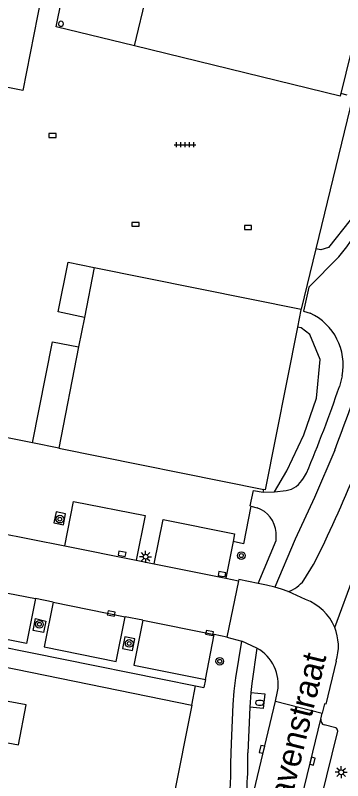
# Model space of a CAD drawing. Extents: x 125000 to 129004, y 397500 to 399008.
# Drawn here: x 127839.8 to 127874, y 398756.5 to 398836.3 of the extents above; entities that cross this region are included whole.
import ezdxf

# ---------------------------------------------------------------- set-up
doc = ezdxf.new("R2010")
doc.units = 0
for name, color, linetype in [('gg-afsc-hekwerk', 7, 'Continuous'), ('gg-anno-openbare ruimte label', 7, 'Continuous'), ('gg-bbg-hoofdgebouw', 7, 'Continuous'), ('gg-bbg-luifel en loopbrug', 7, 'Continuous'), ('gg-bbg-onder overbouw', 7, 'Continuous'), ('gg-bbg-overig bouwwerk', 7, 'Continuous'), ('gg-bbg-pand overbouw', 7, 'Continuous'), ('gg-bbg-pilaar onder overbouw', 7, 'Continuous'), ('gg-knt-verharding', 7, 'Continuous'), ('gg-knt-verharding nz', 7, 'Continuous'), ('gt-grn-groengrens', 7, 'Continuous'), ('gt-symb-boom', 7, 'Continuous'), ('gt-symb-brandkraan', 7, 'Continuous'), ('gt-symb-kolk', 7, 'Continuous'), ('gt-symb-lichtmast', 7, 'Continuous'), ('gt-symb-tegel verharding', 7, 'Continuous')]:
    doc.layers.add(name, color=color, linetype=linetype)

# ---------------------------------------------------------------- blocks, each defined once
blk = doc.blocks.new('gt0-KOLK')
at = {"layer": 'gt-symb-kolk'}
blk.add_lwpolyline([(0, 0), (0.375, 0), (0.375, 0.4), (-0.375, 0.4), (-0.375, 0), (0, 0)], dxfattribs=at)
blk = doc.blocks.new('gt0-TEG1')
at = {"layer": 'gt-symb-tegel verharding'}
for p, q in [((-1.125, 0), (1.125, 0)), ((-0.9, -0.25), (-0.9, 0.25)), ((-0.45, -0.25), (-0.45, 0.25)), ((0, -0.25), (0, 0.25)), ((0.45, -0.25), (0.45, 0.25)), ((0.9, -0.25), (0.9, 0.25))]:
    blk.add_line(p, q, dxfattribs=at)
blk = doc.blocks.new('gt0-BOOM')
at = {"layer": 'gt-symb-boom'}
for radius in [0.4, 0.2]:
    blk.add_circle((0, 0), radius, dxfattribs=at)
blk = doc.blocks.new('gt0-LMAST')
at = {"layer": 'gt-symb-lichtmast'}
for p, q in [((-0.182, 0.173), (-0.447, 0.438)), ((-0.005, 0.246), (-0.005, 0.621)), ((0.172, 0.173), (0.437, 0.438)), ((-0.255, -0.004), (-0.63, -0.004)), ((-0.182, -0.181), (-0.447, -0.446)), ((-0.005, -0.254), (-0.005, -0.629)), ((0.437, -0.446), (0.172, -0.181)), ((0.245, -0.004), (0.62, -0.004))]:
    blk.add_line(p, q, dxfattribs=at)
blk.add_circle((-0.005, -0.004), 0.25, dxfattribs=at)
blk = doc.blocks.new('gt0-BR')
at = {"layer": 'gt-symb-brandkraan'}
for centre, radius, start, end in [((-0.244, 0), 0.206, 107.56694, 252.43307), ((0.599, -2.664), 3, 106.89205, 107.56694), ((0, -0.691), 0.938, 73.10799, 106.89205), ((-0.599, -2.664), 3, 72.43309, 73.10799), ((0.244, 0), 0.206, 287.56695, 72.43309), ((0.599, 2.664), 3, 252.43307, 253.10797), ((0, 0.691), 0.938, 253.10797, 286.89206), ((-0.599, 2.664), 3, 286.89206, 287.56695)]:
    blk.add_arc(centre, radius, start, end, dxfattribs=at)

msp = doc.modelspace()

# ---------------------------------------------------------------- linework, layer by layer
at = {"layer": 'gg-afsc-hekwerk'}
for p, q in [((127875.058, 398827.871), (127871.193, 398811.985)), ((127874.462, 398828.016), (127873.811, 398828.175)), ((127871.193, 398811.985), (127869.657, 398805.674)), ((127841.627, 398791.728), (127833.536, 398793.353)), ((127844.366, 398791.178), (127841.627, 398791.728)), ((127858.243, 398764.364), (127851.975, 398732.846))]:
    msp.add_line(p, q, dxfattribs=at)
msp.add_lwpolyline([(127796.013, 398773.183), (127796.781, 398776.923), (127858.243, 398764.364)], dxfattribs=at)
at = {"layer": 'gg-bbg-hoofdgebouw'}
msp.add_line((127877.235, 398842.242), (127873.811, 398828.175), dxfattribs=at)
for points in [[(127846.217, 398845.644), (127844.071, 398846.079), (127840.596, 398828.48)], [(127873.811, 398828.175), (127873.757, 398827.955), (127873.748, 398827.918), (127852.265, 398833.171)], [(127840.596, 398828.48), (127833.277, 398829.957), (127832.659, 398826.946), (127832.912, 398826.89), (127832.729, 398825.972)]]:
    msp.add_lwpolyline(points, dxfattribs=at)
at = {"layer": 'gg-bbg-luifel en loopbrug'}
msp.add_lwpolyline([(127836.784, 398765.152), (127836.011, 398760.985), (127840.177, 398760.212), (127840.951, 398764.379), (127836.784, 398765.152)], dxfattribs=at)
at = {"layer": 'gg-bbg-onder overbouw'}
msp.add_lwpolyline([(127852.265, 398833.171), (127854.84, 398843.894), (127846.217, 398845.644)], dxfattribs=at)
at = {"layer": 'gg-bbg-overig bouwwerk'}
for p, q in [((127848.068, 398810.008), (127847.047, 398804.816)), ((127848.068, 398810.008), (127869.657, 398805.674)), ((127847.047, 398804.816), (127846.441, 398801.732)), ((127846.441, 398801.732), (127844.366, 398791.178)), ((127844.366, 398791.178), (127865.759, 398786.849))]:
    msp.add_line(p, q, dxfattribs=at)
for points in [[(127869.657, 398805.674), (127869.646, 398805.618), (127869.286, 398803.798)], [(127869.286, 398803.798), (127865.926, 398786.815), (127865.759, 398786.849)]]:
    msp.add_lwpolyline(points, dxfattribs=at)
at = {"layer": 'gg-bbg-pand overbouw'}
msp.add_lwpolyline([(127852.265, 398833.171), (127844.089, 398835.154), (127846.217, 398845.644)], dxfattribs=at)
at = {"layer": 'gg-bbg-pilaar onder overbouw'}
for start, end in [(359.9983, 180.0017), (180, 0)]:
    msp.add_arc((127844.589, 398835.456), 0.26, start, end, dxfattribs=at)
at = {"layer": 'gg-knt-verharding'}
for p, q in [((127873.953, 398798.713), (127873.672, 398797.607)), ((127869.899, 398788.055), (127870.235, 398788.551)), ((127865.702, 398786.566), (127865.759, 398786.849)), ((127865.702, 398786.566), (127866.888, 398786.606)), ((127866.888, 398786.606), (127868.111, 398786.739)), ((127864.427, 398785.12), (127865.063, 398784.958)), ((127829.395, 398784.095), (127845, 398780.975)), ((127862.561, 398781.417), (127861.798, 398777.587)), ((127794.386, 398779.274), (127858.646, 398766.369)), ((127852.439, 398779.483), (127854.321, 398779.082)), ((127869.954, 398777.403), (127870.971, 398779.015)), ((127861.798, 398777.587), (127863.127, 398777.337)), ((127863.127, 398777.337), (127861.922, 398771.431)), ((127873.172, 398772.447), (127875.246, 398778.016)), ((127870.128, 398775.384), (127868.296, 398776.207)), ((127843.795, 398775.083), (127841.927, 398775.464)), ((127853.138, 398773.215), (127851.281, 398773.581)), ((127859.685, 398767.018), (127860.596, 398771.718)), ((127861.922, 398771.431), (127860.596, 398771.718)), ((127861.922, 398771.431), (127863.466, 398771.033)), ((127865.053, 398770.311), (127863.466, 398771.033)), ((127859.685, 398767.018), (127859.519, 398766.194)), ((127858.646, 398766.369), (127859.519, 398766.194)), ((127866.987, 398764.749), (127867.216, 398765.764)), ((127863.524, 398750.359), (127866.987, 398764.749)), ((127866.987, 398764.749), (127871.88, 398763.53)), ((127864.307, 398764.155), (127864.103, 398759.377)), ((127871.723, 398762.9), (127871.88, 398763.53)), ((127873.276, 398761.987), (127872.081, 398762.288)), ((127871.468, 398753.411), (127873.487, 398761.643))]:
    msp.add_line(p, q, dxfattribs=at)
for points in [[(127873.604, 398811.137), (127870.463, 398807.962), (127869.905, 398805.482), (127870.614, 398805.261)], [(127847.047, 398804.816), (127844.307, 398805.388), (127845.35, 398810.573), (127848.068, 398810.008)], [(127841.627, 398791.728), (127843.698, 398802.25), (127846.441, 398801.732)], [(127873.171, 398790.96), (127871.071, 398786.032), (127869.032, 398781.672), (127866.908, 398776.655)], [(127864.427, 398785.12), (127864.353, 398785.136), (127864.702, 398786.755), (127865.702, 398786.566)], [(127845, 398780.975), (127845.908, 398785.615), (127853.386, 398784.133), (127852.439, 398779.483)], [(127864.427, 398785.12), (127863.644, 398781.201), (127862.561, 398781.417)], [(127845.068, 398784.305), (127844.105, 398784.509), (127843.865, 398783.377), (127844.841, 398783.176), (127845.068, 398784.305)], [(127854.321, 398779.082), (127855.254, 398783.728), (127862.724, 398782.233), (127862.561, 398781.417)], [(127865.188, 398777.053), (127867.047, 398781.523), (127867.045, 398782.367)], [(127865.188, 398777.053), (127863.154, 398777.467), (127863.127, 398777.337)], [(127841.927, 398775.464), (127840.996, 398770.776), (127833.509, 398772.292), (127834.433, 398776.964)], [(127866.908, 398776.655), (127866.053, 398776.874), (127865.188, 398777.053)], [(127868.296, 398776.207), (127867.606, 398776.444), (127866.908, 398776.655)], [(127843.795, 398775.083), (127842.856, 398770.43), (127850.339, 398768.913), (127851.281, 398773.581)], [(127841.918, 398773.377), (127843.005, 398773.124), (127842.772, 398771.931), (127841.684, 398772.131), (127841.918, 398773.377)], [(127853.138, 398773.215), (127852.194, 398768.539), (127859.685, 398767.018)], [(127851.029, 398770.259), (127852.061, 398770.047), (127852.303, 398771.264), (127851.271, 398771.476), (127851.029, 398770.259)], [(127862.319, 398758.279), (127862.393, 398760.346), (127862.575, 398764.421), (127862.674, 398765.808), (127862.839, 398767.186), (127863.466, 398771.033)], [(127865.053, 398770.311), (127864.518, 398766.61), (127864.402, 398765.664)], [(127873.326, 398768.944), (127872.233, 398764.459), (127872.119, 398764.487), (127871.88, 398763.53)], [(127864.402, 398765.664), (127865.891, 398765.519), (127865.709, 398763.996), (127864.307, 398764.155)], [(127848.695, 398668.081), (127857.877, 398705.8), (127871.723, 398762.9)]]:
    msp.add_lwpolyline(points, dxfattribs=at)
for centre, radius, start, end in [((127848.815, 398831.475), 32.065, 320.63288, 339.86011), ((127735.651, 398844.366), 147.526, 338.77625, 344.64647), ((127868.082, 398799.845), 5.979, 349.08763, 64.94886), ((127738.31, 398844.942), 148.139, 333.57467, 341.80346), ((127722.334, 398849.864), 160.106, 337.48344, 340.95031), ((127867.696, 398789.176), 2.472, 279.67481, 333.03266), ((127864.105, 398782.172), 2.946, 3.79752, 71.03125), ((127867.344, 398779.274), 3.211, 287.2422, 324.36747), ((127868.339, 398770.484), 5.216, 22.10365, 69.94617), ((127868.338, 398770.48), 5.219, 342.88729, 22.14717), ((127862.874, 398766.487), 4.402, 350.55231, 60.32839), ((127872.246, 398762.795), 0.533, 168.64092, 252.01156), ((127873.163, 398761.681), 0.326, 353.32146, 69.72612), ((127822.887, 398758.634), 41.223, 351.36104, 1.03274), ((127835.611, 398757.501), 26.72, 349.83594, 1.66822)]:
    msp.add_arc(centre, radius, start, end, dxfattribs=at)
at = {"layer": 'gg-knt-verharding nz'}
for p, q in [((127845, 398780.975), (127852.439, 398779.483)), ((127854.321, 398779.082), (127861.798, 398777.587)), ((127834.433, 398776.964), (127841.927, 398775.464)), ((127843.795, 398775.083), (127851.281, 398773.581)), ((127853.138, 398773.215), (127860.596, 398771.718)), ((127864.402, 398765.664), (127864.307, 398764.155))]:
    msp.add_line(p, q, dxfattribs=at)
at = {"layer": 'gt-grn-groengrens'}
msp.add_line((127858.243, 398764.364), (127858.646, 398766.369), dxfattribs=at)
for points in [[(127874.796, 398814.972), (127872.512, 398812.124), (127871.736, 398811.853), (127871.193, 398811.985)], [(127866.888, 398786.606), (127868.19, 398788.804), (127869.933, 398792.553), (127871.281, 398796.394), (127871.642, 398800.42), (127870.589, 398803.027), (127869.661, 398803.724), (127869.286, 398803.798)]]:
    msp.add_lwpolyline(points, dxfattribs=at)

# ---------------------------------------------------------------- block references
at = {"layer": 'gt-symb-boom'}
for p in [(127844.478, 398783.76), (127863.423, 398779.959), (127842.341, 398772.788), (127851.714, 398770.787), (127861.171, 398768.927)]:
    msp.add_blockref('gt0-BOOM', p, dxfattribs=at)
at = {"layer": 'gt-symb-brandkraan'}
msp.add_blockref('gt0-BR', (127865.345, 398764.593), dxfattribs=at)
at = {"layer": 'gt-symb-kolk'}
for p in [(127843.706, 398823.593), (127852.374, 398814.336), (127864.113, 398814.005)]:
    msp.add_blockref('gt0-KOLK', p, dxfattribs=at)
for p, rotation in [((127850.944, 398779.945), -10.950434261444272), ((127861.362, 398777.827), -10.197205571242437), ((127849.801, 398773.716), -10.602058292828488), ((127860.066, 398771.676), -11.422321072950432), ((127865.777, 398759.691), 76.54507187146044), ((127870.66, 398758.539), -103.60370514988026)]:
    msp.add_blockref('gt0-KOLK', p, dxfattribs=dict(at, rotation=rotation))
at = {"layer": 'gt-symb-lichtmast', "rotation": 90}
msp.add_blockref('gt0-LMAST', (127853.429, 398779.845), dxfattribs=at)
at = {"layer": 'gt-symb-lichtmast'}
msp.add_blockref('gt0-LMAST', (127873.855, 398757.347), dxfattribs=at)
at = {"layer": 'gt-symb-tegel verharding'}
msp.add_blockref('gt0-TEG1', (127857.549, 398822.838), dxfattribs=at)

# ---------------------------------------------------------------- texts
at = {"layer": 'gg-anno-openbare ruimte label'}
msp.add_text('Ketelhavenstraat', height=2.5, rotation=76.3, dxfattribs=at).set_placement((127866.372, 398745.06))

doc.saveas('drawing.dxf')
